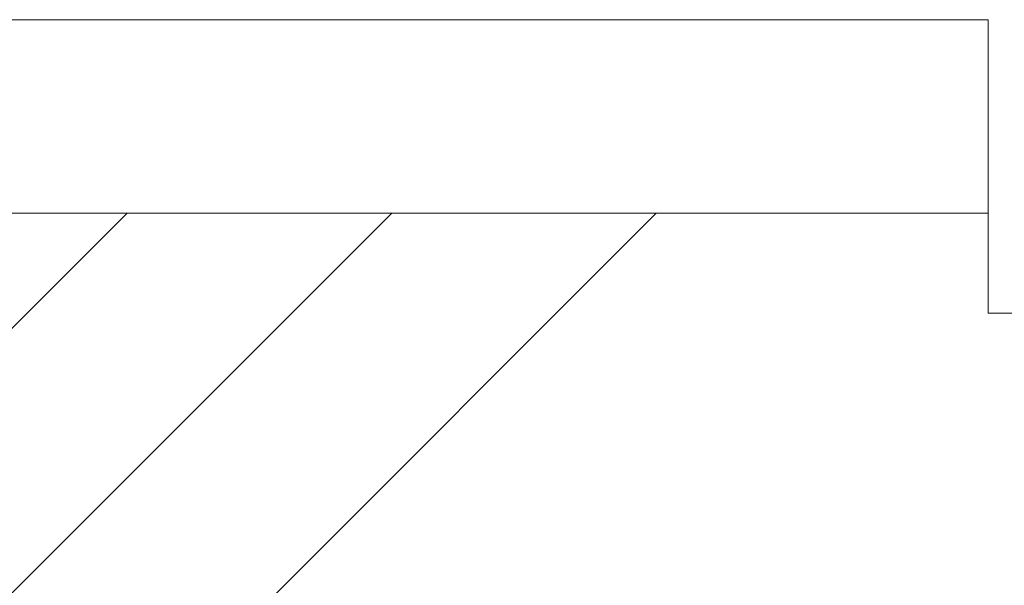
# Model space of a CAD drawing. Header units: millimetres. Extents: x -21522 to 77796, y -25697 to 15217.
# Tile 448 of 656: x -4025 to -3878, y 11690 to 11775. Entities that reach past the tile are written whole.
import ezdxf

# ---------------------------------------------------------------- set-up
doc = ezdxf.new("R2010")
doc.units = ezdxf.units.MM
doc.layers.add('A-WALL', color=113, linetype='Continuous', lineweight=13)
doc.layers.add('A-WALL-PATT', color=111, linetype='Continuous', lineweight=13)

msp = doc.modelspace()

# ---------------------------------------------------------------- hatches: boundary and pattern name
at = {"layer": 'A-WALL-PATT'}
h = msp.add_hatch(dxfattribs=at)
h.set_pattern_fill('FP_1', color=30, style=0, pattern_type=2)
h.set_pattern_definition([(45, (0, 0), (-112.2532, 112.2532), []), (45, (39.69, 0), (0, 224.5064), []), (45, (-39.69, 0), (0, 224.5064), [])])
h.paths.add_polyline_path([(17414.91, 11685.98), (17415, 11685.98), (17415, 11729.98), (17413.5, 11729.98), (17413.5, 11730.98), (17346, 11730.98), (17346, 11745.98), (16644, 11745.98), (16644, 11730.98), (16576.5, 11730.98), (16576.5, 11729.98), (16575, 11729.98), (16575, 11685.98), (17370, 11685.98)])
h.paths.add_polyline_path([(7817.45, 11685.98), (7817.45, 11729.98), (7815.95, 11729.98), (7815.95, 11730.98), (7748.45, 11730.98), (7748.45, 11745.98), (6940.89, 11745.98), (6940.89, 11730.98), (6873.39, 11730.98), (6873.39, 11729.98), (6871.89, 11729.98), (6871.89, 11685.98), (7772.45, 11685.98)])
h.paths.add_polyline_path([(13575, 11685.98), (13575, 11729.98), (13573.5, 11729.98), (13573.5, 11730.98), (13506, 11730.98), (13506, 11745.98), (12747.17, 11745.98), (12747.17, 11730.98), (12679.67, 11730.98), (12679.67, 11729.98), (12678.17, 11729.98), (12678.17, 11685.98), (13530, 11685.98)])
h.paths.add_polyline_path([(5871.89, 11685.98), (5871.89, 11729.98), (5870.39, 11729.98), (5870.39, 11730.98), (5802.89, 11730.98), (5802.89, 11745.98), (4995.33, 11745.98), (4995.33, 11730.98), (4927.83, 11730.98), (4927.83, 11729.98), (4926.33, 11729.98), (4926.33, 11685.98), (5848.42, 11685.98)])
h.paths.add_polyline_path([(9635, 11685.98), (9678.17, 11685.98), (9678.17, 11729.98), (9676.67, 11729.98), (9676.67, 11730.98), (9609.17, 11730.98), (9609.17, 11745.98), (8886.45, 11745.98), (8886.45, 11730.98), (8818.95, 11730.98), (8818.95, 11729.98), (8817.45, 11729.98), (8817.45, 11685.98), (9613.17, 11685.98)])
h.paths.add_polyline_path([(85.62, 11685.98), (85.62, 11729.98), (84.12, 11729.98), (84.12, 11730.98), (16.62, 11730.98), (16.62, 11745.98), (-742.01, 11745.98), (-742.01, 11730.98), (-809.51, 11730.98), (-809.51, 11729.98), (-811.01, 11729.98), (-811.01, 11685.98), (40.62, 11685.98)])
h.paths.add_polyline_path([(-3811.01, 11685.98), (-3811.01, 11729.98), (-3812.51, 11729.98), (-3812.51, 11730.98), (-3880.01, 11730.98), (-3880.01, 11745.98), (-4261.01, 11745.98), (-4261.01, 11685.98), (-3856.01, 11685.98)])
h.paths.add_polyline_path([(3926.33, 11685.98), (3926.33, 11729.98), (3924.83, 11729.98), (3924.83, 11730.98), (3857.33, 11730.98), (3857.33, 11745.98), (3154.62, 11745.98), (3154.62, 11730.98), (3087.12, 11730.98), (3087.12, 11729.98), (3085.62, 11729.98), (3085.62, 11685.98), (3881.33, 11685.98)])
h.paths.add_polyline_path([(21974.18, 11685.98), (21974.18, 11745.98), (20434, 11745.98), (20434, 11730.98), (20366.5, 11730.98), (20366.5, 11729.98), (20365, 11729.98), (20365, 11685.98), (21915, 11685.98)])
h.paths.add_polyline_path([(19220, 11685.98), (19365, 11685.98), (19365, 11729.98), (19363.5, 11729.98), (19363.5, 11730.98), (19296, 11730.98), (19296, 11745.98), (18484, 11745.98), (18484, 11730.98), (18416.5, 11730.98), (18416.5, 11729.98), (18415, 11729.98), (18415, 11685.98), (19077.51, 11685.98)])

# ---------------------------------------------------------------- linework, layer by layer
at = {"layer": 'A-WALL', "color": 30}
for p, q in [((-3880.01, 11774.98), (-4261.01, 11774.98)), ((-3880.01, 11730.98), (-3880.01, 11774.98)), ((-3880.01, 11745.98), (-4261.01, 11745.98)), ((-3880.01, 11730.98), (-3812.51, 11730.98))]:
    msp.add_line(p, q, dxfattribs=at)

doc.saveas('drawing.dxf')
